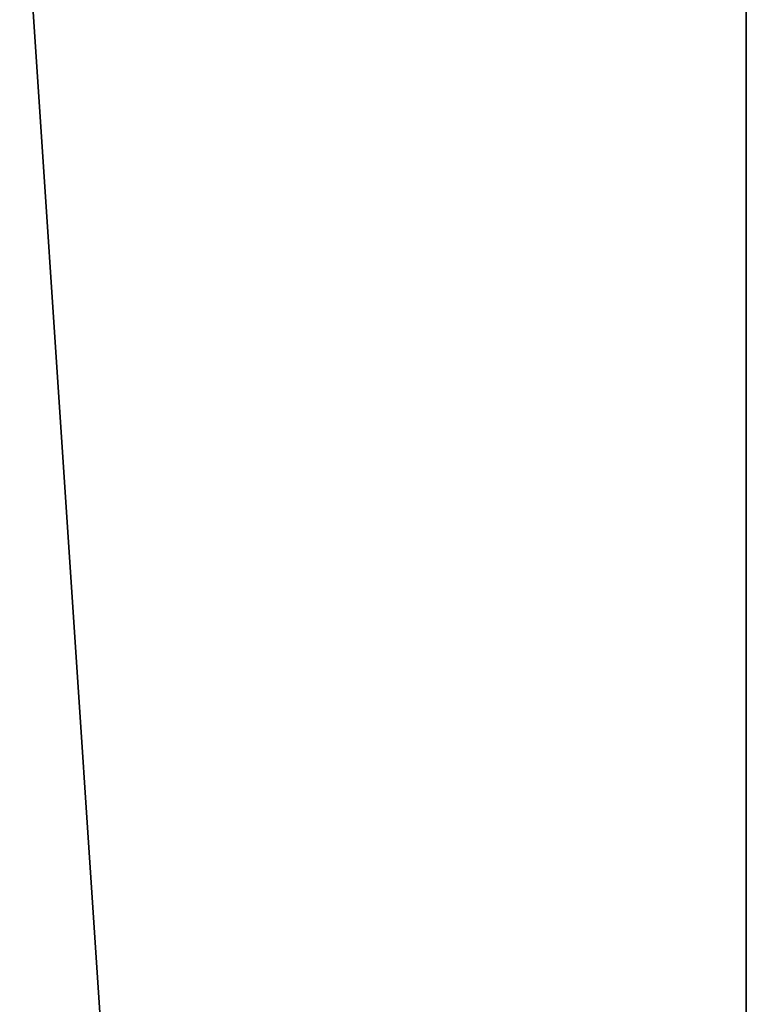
# Model space of a CAD drawing. Header units: millimetres. Extents: x -590 to 3690, y -120 to 127.
# Tile 576 of 656: x 1995.87 to 1999.75, y 16.65 to 21.9. Entities that reach past the tile are written whole.
import ezdxf

# ---------------------------------------------------------------- set-up
doc = ezdxf.new("R2010")
doc.units = ezdxf.units.MM
doc.layers.add('152', color=7, linetype='Continuous', true_color=0xffffff)

# ---------------------------------------------------------------- blocks, each defined once
blk = doc.blocks.new('UG_SURFACE_002')
at = {"layer": '152', "color": 252, "linetype": 'Continuous', "lineweight": 35}
for points in [[(2165, -31.2, 2203.0001), (2165, 108.2, 2203.0001), (835, 108.2, 2203.0001), (835, -31.2, 2203.0001)], [(985, -31.2, 2053), (985, 108.2, 2053), (2015.0001, 108.2, 2053), (2015.0001, -31.2, 2053)]]:
    blk.add_3dface(points, dxfattribs=at)
blk = doc.blocks.new('UG_SURFACE_097')
at = {"layer": '152', "color": 254, "linetype": 'Continuous', "lineweight": 35}
for points in [[(1999.75, -35, 2033.2501), (1999.75, 111.75, 2033.2501), (1000.25, 111.75, 2033.2501), (1000.25, -35, 2033.2501)], [(1999.75, 111.75, 2033.2501), (1999.75, -35, 2033.2501), (1992, 81, 2025.5001)], [(1992, 16, 2025.5001), (1992, 81, 2025.5001), (1999.75, -35, 2033.2501)]]:
    blk.add_3dface(points, dxfattribs=at)
blk = doc.blocks.new('UG_SURFACE_100')
at = {"layer": '152', "color": 254, "linetype": 'Continuous', "lineweight": 35}
for points in [[(1999.75, 111.75, -7), (1992, 16, -7), (1992, 81, -7)], [(1992, 16, -7), (1999.75, 111.75, -7), (1999.75, -35, -7)], [(1992, 81, 2025.5001), (1999.75, -35, 2033.2501), (1999.75, 111.75, 2033.2501)], [(1999.75, -35, 2033.2501), (1992, 81, 2025.5001), (1992, 16, 2025.5001)]]:
    blk.add_3dface(points, dxfattribs=at)

msp = doc.modelspace()

# ---------------------------------------------------------------- linework, layer by layer
at = {"layer": '152', "color": 252, "linetype": 'Continuous', "lineweight": -3, "true_color": 0x939598}
for p, q in [((1999.75, -35, 2033.25), (1999.75, 111.75, 2033.25)), ((1999.75, -35, 2033.25), (1999.75, 111.75, 2033.25)), ((1999.75, -35, -7), (1999.75, 111.75, -7)), ((1999.75, -4.25, 432.5), (1999.75, 31.75, 432.5)), ((1999.75, 31.75, 257.5), (1999.75, -4.25, 257.5)), ((1999.75, 31.75, 1692.5), (1999.75, -4.25, 1692.5)), ((1999.75, -4.25, 1867.5), (1999.75, 31.75, 1867.5))]:
    msp.add_line(p, q, dxfattribs=at)
at = {"layer": '152', "color": 252, "linetype": 'Continuous', "lineweight": -3, "true_color": 0x939598, "extrusion": (1, 0, 0)}
for centre, radius in [((21.75, 282, 1999.75), 3), ((21.75, 408, 1999.75), 3), ((21.75, 1717, 1999.75), 3), ((21.75, 1843, 1999.75), 3), ((16.75, 269.5, 1999.75), 3), ((16.75, 420.5, 1999.75), 3), ((16.75, 1855.5, 1999.75), 3), ((16.75, 1704.5, 1999.75), 3), ((13.75, 365, 1999.75), 5.5), ((13.75, 1800, 1999.75), 5.5)]:
    msp.add_circle(centre, radius, dxfattribs=at)
at = {"layer": '152', "color": 252, "linetype": 'Continuous', "lineweight": -3, "true_color": 0x939598, "extrusion": (-1, 0, 0)}
for centre in [(-13.75, 325, -1999.75), (-13.75, 1760, -1999.75)]:
    msp.add_circle(centre, 5.5, dxfattribs=at)

# ---------------------------------------------------------------- block references
at = {"layer": '152', "color": 252, "linetype": 'Continuous', "lineweight": -3, "true_color": 0x939598}
for name in ['UG_SURFACE_097', 'UG_SURFACE_100', 'UG_SURFACE_002']:
    msp.add_blockref(name, (0, 0), dxfattribs=at)

doc.saveas('drawing.dxf')
